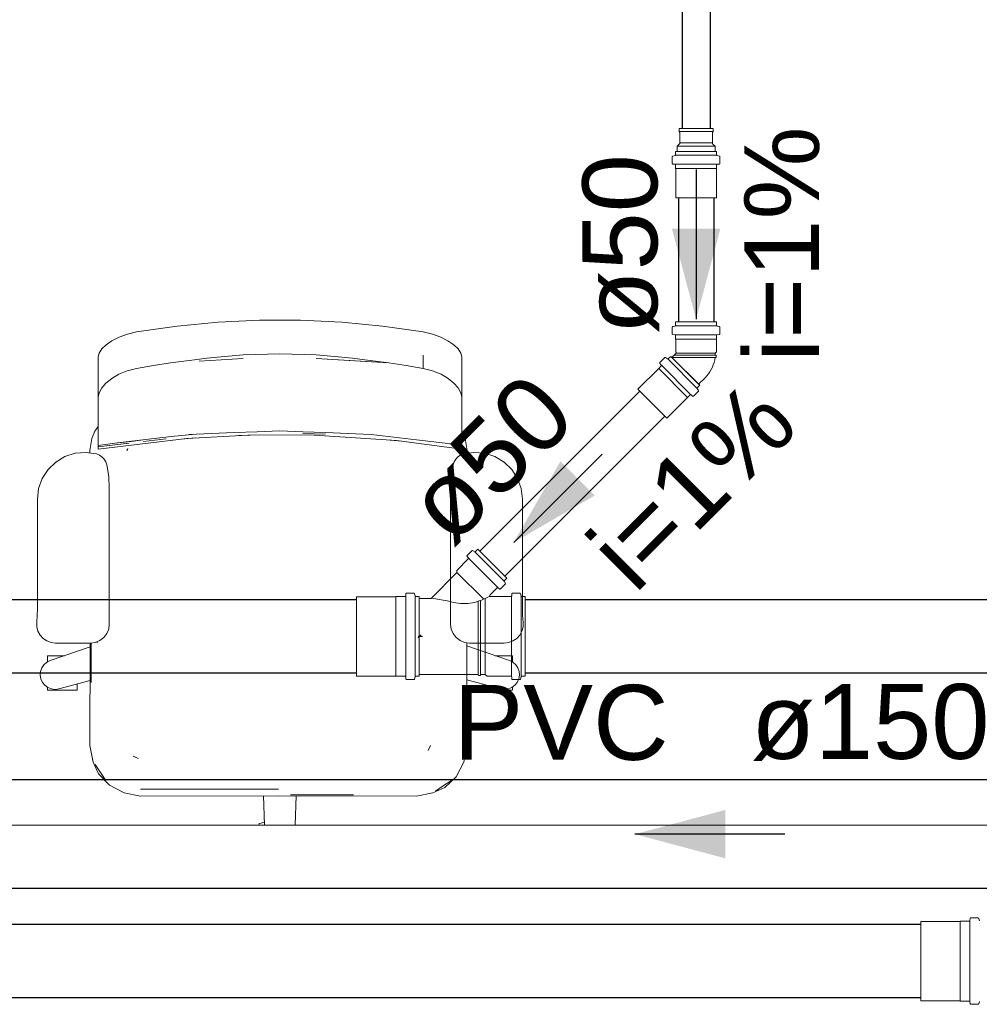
# Model space of a CAD drawing. Header units: millimetres. Extents: x -261 to 187, y -214 to 106.
# Tile 503 of 656: x -217.83 to -216.55, y 4.37 to 5.69. Entities that reach past the tile are written whole.
import ezdxf

# ---------------------------------------------------------------- set-up
doc = ezdxf.new("R2010")
doc.units = ezdxf.units.MM
doc.header["$LTSCALE"] = 0.005
doc.header["$MEASUREMENT"] = 0
doc.linetypes.add('NULL', pattern=[0])
doc.layers.get('0').update_dxf_attribs({"lineweight": 18})
for name, color, linetype, lineweight in [('AP-Condutos', 4, 'Continuous', 25), ('AP-Condutos Ar condicionado', 4, 'Continuous', 25), ('AP-Sentido conduto', 9, 'Continuous', 30), ('AP-Sentido conduto Ar condicionado', 9, 'Continuous', 30), ('AP-Textos conduto', 7, 'Continuous', 9), ('AP-Textos conduto Ar condicionado', 7, 'Continuous', 9), ('IFC-Elemento de mobília-Contorno', 9, 'Continuous', 5), ('IFC-Laje-Contorno', 9, 'Continuous', 5), ('Simbolos', 5, 'Continuous', 20), ('Simbolos_int', 174, 'Continuous', 5)]:
    doc.layers.add(name, color=color, linetype=linetype, lineweight=lineweight)
doc.styles.add('Arial', font='arial.ttf')

msp = doc.modelspace()

# ---------------------------------------------------------------- hatches: boundary and pattern name
at = {"layer": 'AP-Sentido conduto', "linetype": 'Continuous'}
msp.add_hatch(color=7, dxfattribs=at).paths.add_polyline_path([(-217.0111, 4.5957), (-216.8901, 4.5633), (-216.8901, 4.6281)])
at = {"layer": 'AP-Sentido conduto Ar condicionado', "linetype": 'Continuous'}
for points in [[(-216.9292, 5.2846), (-216.8968, 5.4056), (-216.9616, 5.4056)], [(-217.1732, 4.986), (-217.0648, 5.0487), (-217.1106, 5.0945)]]:
    msp.add_hatch(color=7, dxfattribs=at).paths.add_polyline_path(points)

# ---------------------------------------------------------------- linework, layer by layer
for p, q in [((-216.9521, 5.5395), (-216.9064, 5.5395)), ((-216.9521, 5.5355), (-216.9521, 5.5395)), ((-216.9511, 5.5345), (-216.9521, 5.5355)), ((-216.9521, 5.5355), (-216.9064, 5.5355)), ((-216.9511, 5.5203), (-216.9511, 5.5345)), ((-216.9074, 5.5345), (-216.9064, 5.5355)), ((-216.9074, 5.5203), (-216.9074, 5.5345)), ((-216.9064, 5.5355), (-216.9064, 5.5395)), ((-216.9546, 5.5159), (-216.9517, 5.5189)), ((-216.9511, 5.5203), (-216.9074, 5.5203)), ((-216.9038, 5.5159), (-216.9068, 5.5189)), ((-216.9546, 5.5089), (-216.9546, 5.5159)), ((-216.9546, 5.5159), (-216.9038, 5.5159)), ((-216.9546, 5.5089), (-216.9038, 5.5089)), ((-216.9038, 5.5089), (-216.9038, 5.5159))]:
    msp.add_line(p, q)
for points in [[(-216.9516, 5.5189), (-216.9515, 5.519), (-216.9514, 5.5192), (-216.9513, 5.5193), (-216.9512, 5.5195), (-216.9512, 5.5196), (-216.9511, 5.5198), (-216.9511, 5.52), (-216.9511, 5.5202), (-216.9511, 5.5203)], [(-216.9074, 5.5203), (-216.9074, 5.5202), (-216.9073, 5.52), (-216.9073, 5.5198), (-216.9073, 5.5196), (-216.9072, 5.5195), (-216.9071, 5.5193), (-216.907, 5.5192), (-216.9069, 5.519), (-216.9068, 5.5189)]]:
    msp.add_lwpolyline(points)
at = {"layer": 'AP-Condutos'}
for p, q in [((-217.3834, 4.9093), (-221.8436, 4.9093)), ((-211.9683, 4.9093), (-217.158, 4.9093)), ((-217.3834, 4.8111), (-221.8436, 4.8111)), ((-211.9683, 4.8111), (-217.158, 4.8111)), ((-212.3299, 4.6683), (-221.949, 4.6683)), ((-212.3299, 4.5231), (-221.949, 4.5231)), ((-216.6287, 4.4749), (-221.8436, 4.4749)), ((-216.6287, 4.3768), (-221.8436, 4.3768))]:
    msp.add_line(p, q, dxfattribs=at)
at = {"layer": 'AP-Condutos Ar condicionado'}
for p, q in [((-216.9481, 6.1304), (-216.9481, 5.5395)), ((-216.9104, 6.1304), (-216.9104, 5.5395)), ((-216.953, 5.4468), (-216.953, 5.2808)), ((-216.9054, 5.4468), (-216.9054, 5.2808)), ((-217.0046, 5.1884), (-217.2187, 4.9742)), ((-216.9709, 5.1547), (-217.185, 4.9406))]:
    msp.add_line(p, q, dxfattribs=at)
at = {"layer": 'AP-Sentido conduto'}
msp.add_lwpolyline([(-216.8107, 4.5957), (-217.0111, 4.5957)], dxfattribs=at)
at = {"layer": 'AP-Sentido conduto Ar condicionado'}
for points in [[(-216.9292, 5.485), (-216.9292, 5.2846)], [(-217.055, 5.1042), (-217.1732, 4.986)]]:
    msp.add_lwpolyline(points, dxfattribs=at)
at = {"layer": 'IFC-Elemento de mobília-Contorno', "lineweight": 5}
for p, q in [((-217.5685, 5.2807), (-217.5134, 5.2834)), ((-217.5134, 5.2834), (-217.4583, 5.2833)), ((-217.4583, 5.2833), (-217.4033, 5.2807)), ((-217.6776, 5.2675), (-217.6232, 5.2754)), ((-217.6232, 5.2754), (-217.5685, 5.2807)), ((-217.4033, 5.2807), (-217.3485, 5.2754)), ((-217.3485, 5.2754), (-217.2942, 5.2675)), ((-217.7184, 5.2504), (-217.7107, 5.2557)), ((-217.7107, 5.2557), (-217.7011, 5.2606)), ((-217.7011, 5.2606), (-217.6899, 5.2646)), ((-217.6899, 5.2646), (-217.6776, 5.2675)), ((-217.2942, 5.2675), (-217.2819, 5.2646)), ((-217.2819, 5.2646), (-217.2707, 5.2606)), ((-217.2707, 5.2606), (-217.2611, 5.2557)), ((-217.2611, 5.2557), (-217.2534, 5.2504)), ((-217.7277, 5.2393), (-217.7242, 5.2448)), ((-217.7242, 5.2448), (-217.7184, 5.2504)), ((-217.2534, 5.2504), (-217.2476, 5.2448)), ((-217.2476, 5.2448), (-217.2441, 5.2393)), ((-217.729, 5.2342), (-217.7277, 5.2393)), ((-217.729, 5.1801), (-217.729, 5.2342)), ((-217.6321, 5.2262), (-217.6, 5.2302)), ((-217.6, 5.2302), (-217.5837, 5.2323)), ((-217.594, 5.2285), (-217.5349, 5.232)), ((-217.594, 5.2285), (-217.5644, 5.2302)), ((-217.5837, 5.2323), (-217.5594, 5.2345)), ((-217.5644, 5.2302), (-217.5349, 5.232)), ((-217.5594, 5.2345), (-217.5351, 5.2367)), ((-217.5351, 5.2367), (-217.4862, 5.2383)), ((-217.4862, 5.2383), (-217.4374, 5.2367)), ((-217.4375, 5.232), (-217.408, 5.2303)), ((-217.4375, 5.232), (-217.3403, 5.2262)), ((-217.4374, 5.2367), (-217.413, 5.2345)), ((-217.413, 5.2345), (-217.3887, 5.2324)), ((-217.408, 5.2303), (-217.3784, 5.2285)), ((-217.3887, 5.2324), (-217.3724, 5.2303)), ((-217.3724, 5.2303), (-217.3403, 5.2262)), ((-217.2942, 5.2188), (-217.2942, 5.2366)), ((-217.2441, 5.2393), (-217.2428, 5.2342)), ((-217.2428, 5.1801), (-217.2428, 5.2342)), ((-217.6901, 5.2156), (-217.6776, 5.2188)), ((-217.6776, 5.2188), (-217.6549, 5.2228)), ((-217.6549, 5.2228), (-217.6321, 5.2262)), ((-217.3784, 5.2285), (-217.3403, 5.2262)), ((-217.3403, 5.2262), (-217.3172, 5.2228)), ((-217.3172, 5.2228), (-217.2942, 5.2188)), ((-217.2942, 5.2188), (-217.2817, 5.2156)), ((-217.7186, 5.199), (-217.7109, 5.2053)), ((-217.7109, 5.2053), (-217.7014, 5.2109)), ((-217.7014, 5.2109), (-217.6901, 5.2156)), ((-217.2817, 5.2156), (-217.2704, 5.2109)), ((-217.2704, 5.2109), (-217.2609, 5.2053)), ((-217.2609, 5.2053), (-217.2532, 5.199)), ((-217.7278, 5.1862), (-217.7242, 5.1926)), ((-217.7242, 5.1926), (-217.7186, 5.199)), ((-217.2532, 5.199), (-217.2476, 5.1926)), ((-217.2476, 5.1926), (-217.244, 5.1862)), ((-217.729, 5.1801), (-217.7278, 5.1862)), ((-217.729, 5.1625), (-217.729, 5.1801)), ((-217.244, 5.1862), (-217.2428, 5.1801)), ((-217.2428, 5.1625), (-217.2428, 5.1801)), ((-217.729, 5.1476), (-217.729, 5.1625)), ((-217.2428, 5.1476), (-217.2428, 5.1625)), ((-217.7335, 5.1346), (-217.729, 5.141)), ((-217.729, 5.1355), (-217.729, 5.1476)), ((-217.2428, 5.1354), (-217.2428, 5.1476)), ((-217.74, 5.1087), (-217.7374, 5.125)), ((-217.7374, 5.125), (-217.7335, 5.1346)), ((-217.729, 5.1262), (-217.729, 5.1355)), ((-217.729, 5.1198), (-217.729, 5.1262)), ((-217.729, 5.1106), (-217.6106, 5.1251)), ((-217.6684, 5.1209), (-217.6381, 5.1245)), ((-217.6657, 5.1234), (-217.6464, 5.1257)), ((-217.6464, 5.1257), (-217.6271, 5.128)), ((-217.6271, 5.128), (-217.6034, 5.1305)), ((-217.618, 5.1242), (-217.5988, 5.1257)), ((-217.6106, 5.1251), (-217.5289, 5.1296)), ((-217.6078, 5.1303), (-217.5773, 5.1316)), ((-217.5773, 5.1316), (-217.5469, 5.1328)), ((-217.5469, 5.1328), (-217.5164, 5.134)), ((-217.5413, 5.1289), (-217.5259, 5.1296)), ((-217.5289, 5.1296), (-217.447, 5.1297)), ((-217.5164, 5.134), (-217.4859, 5.1352)), ((-217.4859, 5.1352), (-217.4554, 5.134)), ((-217.4554, 5.134), (-217.4249, 5.1328)), ((-217.4554, 5.1318), (-217.4249, 5.1306)), ((-217.447, 5.1297), (-217.3299, 5.1222)), ((-217.4249, 5.1328), (-217.3945, 5.1316)), ((-217.3945, 5.1316), (-217.364, 5.1303)), ((-217.364, 5.1303), (-217.3337, 5.1267)), ((-217.3337, 5.1267), (-217.3034, 5.1231)), ((-217.2428, 5.1262), (-217.2428, 5.1355)), ((-217.2428, 5.1354), (-217.238, 5.125)), ((-217.2428, 5.1198), (-217.2428, 5.1262)), ((-217.238, 5.125), (-217.2354, 5.1087)), ((-217.729, 5.1164), (-217.729, 5.1198)), ((-217.729, 5.1137), (-217.6877, 5.1186)), ((-217.729, 5.1156), (-217.7069, 5.1185)), ((-217.729, 5.1158), (-217.729, 5.1164)), ((-217.729, 5.1137), (-217.7069, 5.1163)), ((-217.729, 5.1156), (-217.729, 5.1158)), ((-217.729, 5.1154), (-217.729, 5.1156)), ((-217.729, 5.1137), (-217.729, 5.1154)), ((-217.729, 5.1113), (-217.729, 5.1137)), ((-217.729, 5.1106), (-217.729, 5.1113)), ((-217.7069, 5.1185), (-217.6657, 5.1234)), ((-217.7069, 5.1185), (-217.6849, 5.1211)), ((-217.7069, 5.1163), (-217.6877, 5.1186)), ((-217.6907, 5.1087), (-217.6895, 5.1116)), ((-217.6907, 5.1087), (-217.69, 5.1104)), ((-217.69, 5.1104), (-217.6895, 5.1116)), ((-217.6849, 5.1211), (-217.6657, 5.1234)), ((-217.3384, 5.1227), (-217.3228, 5.1212)), ((-217.3299, 5.1222), (-217.2428, 5.1106)), ((-217.3034, 5.1231), (-217.2841, 5.1208)), ((-217.2841, 5.1208), (-217.2649, 5.1185)), ((-217.2649, 5.1185), (-217.2428, 5.1156)), ((-217.2428, 5.1164), (-217.2428, 5.1198)), ((-217.2428, 5.1158), (-217.2428, 5.1164)), ((-217.2428, 5.1156), (-217.2428, 5.1158)), ((-217.2428, 5.1154), (-217.2428, 5.1156)), ((-217.2428, 5.1137), (-217.2428, 5.1154)), ((-217.2428, 5.1113), (-217.2428, 5.1137)), ((-217.2428, 5.1106), (-217.2428, 5.1113)), ((-217.7857, 5.0935), (-217.7734, 5.1009)), ((-217.7734, 5.1009), (-217.7597, 5.1053)), ((-217.7597, 5.1053), (-217.7454, 5.1064)), ((-217.7454, 5.1064), (-217.7312, 5.1043)), ((-217.74, 5.1087), (-217.74, 5.1056)), ((-217.7312, 5.1043), (-217.7273, 5.1028)), ((-217.7273, 5.1028), (-217.7239, 5.1005)), ((-217.7239, 5.1005), (-217.721, 5.0975)), ((-217.721, 5.0975), (-217.7188, 5.0939)), ((-217.253, 5.0939), (-217.2508, 5.0975)), ((-217.2508, 5.0975), (-217.248, 5.1005)), ((-217.248, 5.1005), (-217.2445, 5.1028)), ((-217.2445, 5.1028), (-217.2406, 5.1043)), ((-217.2406, 5.1043), (-217.2264, 5.1064)), ((-217.2354, 5.1051), (-217.2354, 5.1087)), ((-217.2264, 5.1064), (-217.2121, 5.1053)), ((-217.2121, 5.1053), (-217.1984, 5.1009)), ((-217.1984, 5.1009), (-217.1861, 5.0935)), ((-217.796, 5.0836), (-217.7857, 5.0935)), ((-217.7188, 5.0939), (-217.7175, 5.0899)), ((-217.7175, 5.0899), (-217.7149, 5.0741)), ((-217.2569, 5.0741), (-217.2543, 5.0899)), ((-217.2543, 5.0899), (-217.253, 5.0939)), ((-217.1861, 5.0935), (-217.1758, 5.0836)), ((-217.8087, 5.058), (-217.8038, 5.0715)), ((-217.8038, 5.0715), (-217.796, 5.0836)), ((-217.7149, 5.0741), (-217.7141, 5.0581)), ((-217.2577, 5.0581), (-217.2569, 5.0741)), ((-217.1758, 5.0836), (-217.168, 5.0715)), ((-217.168, 5.0715), (-217.1632, 5.058)), ((-217.8103, 5.0437), (-217.8087, 5.058)), ((-217.7141, 4.8767), (-217.7141, 5.0581)), ((-217.2577, 4.8767), (-217.2577, 5.0581)), ((-217.1632, 5.058), (-217.1615, 5.0437)), ((-217.8103, 4.8969), (-217.8103, 5.0437)), ((-217.1615, 4.8969), (-217.1615, 5.0437)), ((-217.8112, 4.8792), (-217.8105, 4.888)), ((-217.8105, 4.888), (-217.8103, 4.8969)), ((-217.1615, 4.8969), (-217.1613, 4.888)), ((-217.1613, 4.888), (-217.1606, 4.8792)), ((-217.8112, 4.8792), (-217.8111, 4.8732)), ((-217.7149, 4.8701), (-217.7141, 4.8767)), ((-217.2577, 4.8767), (-217.2569, 4.8701)), ((-217.1607, 4.8732), (-217.1606, 4.8792)), ((-217.8111, 4.8732), (-217.8095, 4.8673)), ((-217.8095, 4.8673), (-217.8066, 4.862)), ((-217.8066, 4.862), (-217.8026, 4.8575)), ((-217.7215, 4.8587), (-217.7175, 4.8639)), ((-217.7175, 4.8639), (-217.7149, 4.8701)), ((-217.2569, 4.8701), (-217.2543, 4.8639)), ((-217.2543, 4.8639), (-217.2503, 4.8587)), ((-217.1692, 4.8575), (-217.1652, 4.862)), ((-217.1652, 4.862), (-217.1623, 4.8673)), ((-217.1623, 4.8673), (-217.1607, 4.8732)), ((-217.8026, 4.8575), (-217.7976, 4.8541)), ((-217.7976, 4.8541), (-217.7919, 4.8519)), ((-217.7919, 4.8519), (-217.7859, 4.8512)), ((-217.7859, 4.8512), (-217.7395, 4.8512)), ((-217.74, 4.7142), (-217.7395, 4.8512)), ((-217.7395, 4.8512), (-217.7329, 4.8521)), ((-217.7382, 4.7984), (-217.7382, 4.8514)), ((-217.7329, 4.8521), (-217.7268, 4.8546)), ((-217.7304, 4.8515), (-217.7304, 4.8531)), ((-217.7268, 4.8546), (-217.7215, 4.8587)), ((-217.2503, 4.8587), (-217.245, 4.8546)), ((-217.245, 4.8546), (-217.2389, 4.8521)), ((-217.2389, 4.8521), (-217.2323, 4.8512)), ((-217.2359, 4.8517), (-217.2354, 4.7142)), ((-217.2358, 4.8477), (-217.1787, 4.8278)), ((-217.2323, 4.8512), (-217.1859, 4.8512)), ((-217.1859, 4.8512), (-217.1799, 4.8519)), ((-217.1799, 4.8519), (-217.1742, 4.8541)), ((-217.1742, 4.8541), (-217.1692, 4.8575)), ((-217.797, 4.8337), (-217.797, 4.8344)), ((-217.797, 4.8344), (-217.774, 4.8344)), ((-217.7931, 4.8278), (-217.7396, 4.8464)), ((-217.1978, 4.8344), (-217.1748, 4.8344)), ((-217.1748, 4.8337), (-217.1748, 4.8344)), ((-217.8043, 4.8181), (-217.8015, 4.8223)), ((-217.8015, 4.8223), (-217.7976, 4.8256)), ((-217.7976, 4.8256), (-217.7931, 4.8278)), ((-217.797, 4.8314), (-217.797, 4.8337)), ((-217.797, 4.8277), (-217.797, 4.8314)), ((-217.797, 4.8259), (-217.797, 4.8277)), ((-217.1787, 4.8278), (-217.1742, 4.8256)), ((-217.1748, 4.8314), (-217.1748, 4.8337)), ((-217.1748, 4.8277), (-217.1748, 4.8314)), ((-217.1748, 4.8259), (-217.1748, 4.8277)), ((-217.1742, 4.8256), (-217.1704, 4.8223)), ((-217.1704, 4.8223), (-217.1675, 4.8181)), ((-217.8064, 4.8083), (-217.806, 4.8133)), ((-217.8064, 4.8083), (-217.8055, 4.8033)), ((-217.806, 4.8133), (-217.8043, 4.8181)), ((-217.1675, 4.8181), (-217.1658, 4.8133)), ((-217.1663, 4.8033), (-217.1654, 4.8083)), ((-217.1658, 4.8133), (-217.1654, 4.8083)), ((-217.8055, 4.8033), (-217.8035, 4.7987)), ((-217.8035, 4.7987), (-217.8003, 4.7948)), ((-217.8003, 4.7948), (-217.7962, 4.7918)), ((-217.7815, 4.79), (-217.7397, 4.8013)), ((-217.7573, 4.7952), (-217.7573, 4.7966)), ((-217.7573, 4.7916), (-217.7573, 4.7952)), ((-217.2357, 4.8023), (-217.1903, 4.79)), ((-217.2145, 4.7952), (-217.2145, 4.7966)), ((-217.2145, 4.7916), (-217.2145, 4.7952)), ((-217.1756, 4.7918), (-217.1715, 4.7948)), ((-217.1715, 4.7948), (-217.1684, 4.7987)), ((-217.1684, 4.7987), (-217.1663, 4.8033)), ((-217.797, 4.7916), (-217.797, 4.7924)), ((-217.797, 4.7893), (-217.797, 4.7916)), ((-217.797, 4.7885), (-217.797, 4.7893)), ((-217.797, 4.7885), (-217.7573, 4.7885)), ((-217.7962, 4.7918), (-217.7915, 4.7899)), ((-217.7915, 4.7899), (-217.7865, 4.7893)), ((-217.7865, 4.7893), (-217.7815, 4.79)), ((-217.7573, 4.7893), (-217.7573, 4.7916)), ((-217.7573, 4.7885), (-217.7573, 4.7893)), ((-217.2145, 4.7893), (-217.2145, 4.7916)), ((-217.2145, 4.7885), (-217.2145, 4.7893)), ((-217.2145, 4.7885), (-217.1748, 4.7885)), ((-217.1903, 4.79), (-217.1853, 4.7893)), ((-217.1853, 4.7893), (-217.1803, 4.7899)), ((-217.1803, 4.7899), (-217.1756, 4.7918)), ((-217.1748, 4.7916), (-217.1748, 4.7924)), ((-217.1748, 4.7893), (-217.1748, 4.7916)), ((-217.1748, 4.7885), (-217.1748, 4.7893)), ((-217.74, 4.7142), (-217.7356, 4.6922)), ((-217.2875, 4.7076), (-217.2847, 4.7142)), ((-217.2398, 4.6922), (-217.2354, 4.7142)), ((-217.7356, 4.6922), (-217.7286, 4.6766)), ((-217.7332, 4.689), (-217.727, 4.6797)), ((-217.6821, 4.6998), (-217.6755, 4.6971)), ((-217.6821, 4.6998), (-217.6789, 4.6985)), ((-217.6789, 4.6985), (-217.6755, 4.6971)), ((-217.2501, 4.6726), (-217.2398, 4.6922)), ((-217.7286, 4.6766), (-217.7138, 4.6611)), ((-217.727, 4.6797), (-217.7188, 4.6676)), ((-217.2687, 4.6594), (-217.2565, 4.6676)), ((-217.2655, 4.6579), (-217.2501, 4.6726)), ((-217.7138, 4.6611), (-217.6942, 4.6508)), ((-217.6942, 4.6508), (-217.6722, 4.6464)), ((-217.6722, 4.656), (-217.5378, 4.656)), ((-217.588, 4.656), (-217.4877, 4.656)), ((-217.3032, 4.6464), (-217.2812, 4.6508)), ((-217.2812, 4.6508), (-217.2655, 4.6579)), ((-217.2779, 4.6533), (-217.2687, 4.6594)), ((-217.6722, 4.6464), (-217.4877, 4.6471)), ((-217.5078, 4.647), (-217.5064, 4.6076)), ((-217.4877, 4.6471), (-217.3032, 4.6464)), ((-217.4716, 4.6483), (-217.3874, 4.6483)), ((-217.4654, 4.6076), (-217.464, 4.647)), ((-217.5139, 4.6097), (-217.511, 4.6106)), ((-217.5139, 4.6097), (-217.5132, 4.6099)), ((-217.5132, 4.6099), (-217.511, 4.6106)), ((-217.511, 4.6106), (-217.5075, 4.6117)), ((-217.5075, 4.6117), (-217.5066, 4.612)), ((-217.5139, 4.6097), (-217.5133, 4.6076)), ((-217.4654, 4.608), (-217.4652, 4.6076))]:
    msp.add_line(p, q, dxfattribs=at)
at = {"layer": 'IFC-Laje-Contorno', "lineweight": 5}
msp.add_line((-218.2834, 4.6076), (-214.7046, 4.6076), dxfattribs=at)
at = {"layer": 'Simbolos'}
for p, q in [((-216.9566, 5.5089), (-216.9018, 5.5089)), ((-216.9566, 5.5089), (-216.9566, 5.5046)), ((-216.9018, 5.5089), (-216.9018, 5.5046)), ((-216.9611, 5.5018), (-216.9611, 5.4931)), ((-216.9603, 5.5028), (-216.9574, 5.5036)), ((-216.8981, 5.5028), (-216.9011, 5.5036)), ((-216.8974, 5.5018), (-216.8974, 5.4931)), ((-216.9602, 5.4921), (-216.9575, 5.4918)), ((-216.9566, 5.4908), (-216.9566, 5.4861)), ((-216.9566, 5.4861), (-216.9564, 5.4859)), ((-216.9564, 5.4859), (-216.9564, 5.4468)), ((-216.9018, 5.4861), (-216.902, 5.4859)), ((-216.902, 5.4859), (-216.902, 5.4468)), ((-216.9018, 5.4908), (-216.9018, 5.4861)), ((-216.8983, 5.4921), (-216.9009, 5.4918)), ((-216.9611, 5.2737), (-216.9611, 5.2649)), ((-216.9603, 5.2746), (-216.9574, 5.2754)), ((-216.9018, 5.2808), (-216.9566, 5.2808)), ((-216.9566, 5.2808), (-216.9566, 5.2764)), ((-216.9018, 5.2808), (-216.9018, 5.2764)), ((-216.8981, 5.2746), (-216.9011, 5.2754)), ((-216.8974, 5.2737), (-216.8974, 5.2649)), ((-216.9602, 5.2639), (-216.9575, 5.2636)), ((-216.9566, 5.2626), (-216.9566, 5.258)), ((-216.9566, 5.258), (-216.9564, 5.2578)), ((-216.9564, 5.2578), (-216.9564, 5.2409)), ((-216.9018, 5.258), (-216.902, 5.2578)), ((-216.902, 5.2578), (-216.902, 5.2409)), ((-216.9018, 5.2626), (-216.9018, 5.258)), ((-216.8983, 5.2639), (-216.9009, 5.2636)), ((-216.9714, 5.233), (-216.9776, 5.2268)), ((-216.9701, 5.2331), (-216.9675, 5.2316)), ((-216.9632, 5.2348), (-216.9663, 5.2318)), ((-216.9632, 5.2348), (-216.9244, 5.1961)), ((-216.956, 5.2391), (-216.9618, 5.2334)), ((-216.9564, 5.2409), (-216.956, 5.2406)), ((-216.902, 5.2409), (-216.9038, 5.2391)), ((-216.9038, 5.2391), (-216.9038, 5.2365)), ((-216.9038, 5.2365), (-216.9023, 5.2364)), ((-216.9038, 5.2333), (-216.9023, 5.2335)), ((-216.9023, 5.2364), (-216.9023, 5.2335)), ((-216.9793, 5.2184), (-217.007, 5.1908)), ((-216.976, 5.222), (-216.9793, 5.2187)), ((-216.9793, 5.2187), (-216.9793, 5.2184)), ((-216.9776, 5.2254), (-216.9759, 5.2234)), ((-216.917, 5.2063), (-216.9259, 5.1975)), ((-216.9261, 5.1891), (-216.9277, 5.1918)), ((-216.9244, 5.1961), (-216.9275, 5.193)), ((-216.9408, 5.18), (-216.9685, 5.1523)), ((-216.9406, 5.18), (-216.9408, 5.18)), ((-216.9372, 5.1833), (-216.9406, 5.18)), ((-216.9339, 5.1816), (-216.9359, 5.1833)), ((-216.9263, 5.1879), (-216.9325, 5.1817)), ((-217.2356, 4.9672), (-217.2338, 4.9652)), ((-217.2293, 4.9748), (-217.2355, 4.9686)), ((-217.2281, 4.975), (-217.2254, 4.9734)), ((-217.2211, 4.9767), (-217.2242, 4.9736)), ((-217.1826, 4.9382), (-217.2211, 4.9767)), ((-217.2339, 4.9639), (-217.2491, 4.9486)), ((-217.2491, 4.9458), (-217.2838, 4.9111)), ((-217.2491, 4.9486), (-217.2491, 4.9458)), ((-217.1845, 4.93), (-217.1907, 4.9238)), ((-217.1843, 4.9312), (-217.1858, 4.9339)), ((-217.1826, 4.9382), (-217.1857, 4.9351)), ((-217.331, 4.9133), (-217.3834, 4.9133)), ((-217.3307, 4.9136), (-217.331, 4.9133)), ((-217.3186, 4.9136), (-217.3307, 4.9136)), ((-217.3174, 4.9171), (-217.3176, 4.9145)), ((-217.3069, 4.918), (-217.3164, 4.918)), ((-217.3059, 4.9172), (-217.3052, 4.9143)), ((-217.2997, 4.9136), (-217.3042, 4.9136)), ((-217.2997, 4.9136), (-217.2997, 4.8069)), ((-217.1952, 4.9251), (-217.205, 4.9153)), ((-217.1769, 4.9136), (-217.2043, 4.9136)), ((-217.1918, 4.9235), (-217.1938, 4.9252)), ((-217.1757, 4.9171), (-217.1759, 4.9145)), ((-217.1652, 4.918), (-217.1747, 4.918)), ((-217.1642, 4.9172), (-217.1634, 4.9143)), ((-217.158, 4.9136), (-217.1625, 4.9136)), ((-217.158, 4.8069), (-217.158, 4.9136)), ((-217.2838, 4.9111), (-217.2997, 4.9111)), ((-217.2997, 4.8093), (-217.2997, 4.9111)), ((-217.2953, 4.8602), (-217.3009, 4.8602)), ((-217.2969, 4.8624), (-217.3008, 4.8584)), ((-217.2207, 4.8093), (-217.2997, 4.8093)), ((-217.2207, 4.8093), (-217.2205, 4.8078)), ((-217.2176, 4.8078), (-217.2205, 4.8078)), ((-217.2174, 4.8093), (-217.2176, 4.8078)), ((-217.2112, 4.8093), (-217.2174, 4.8093)), ((-217.2088, 4.8069), (-217.2112, 4.8093)), ((-217.331, 4.8071), (-217.3834, 4.8071)), ((-217.3307, 4.8069), (-217.331, 4.8071)), ((-217.3186, 4.8069), (-217.3307, 4.8069)), ((-217.3174, 4.8034), (-217.3176, 4.806)), ((-217.3069, 4.8025), (-217.3164, 4.8025)), ((-217.3059, 4.8032), (-217.3052, 4.8061)), ((-217.2997, 4.8069), (-217.3042, 4.8069)), ((-217.1769, 4.8069), (-217.2088, 4.8069)), ((-217.1757, 4.8034), (-217.1759, 4.806)), ((-217.1652, 4.8025), (-217.1747, 4.8025)), ((-217.1642, 4.8032), (-217.1634, 4.8061)), ((-217.158, 4.8069), (-217.1625, 4.8069)), ((-216.5762, 4.479), (-216.6287, 4.479)), ((-216.576, 4.4792), (-216.5762, 4.479)), ((-216.5639, 4.4792), (-216.576, 4.4792)), ((-216.5627, 4.4827), (-216.5629, 4.4801)), ((-216.5522, 4.4836), (-216.5617, 4.4836)), ((-216.5512, 4.4829), (-216.5504, 4.4799)), ((-216.5762, 4.3727), (-216.6287, 4.3727)), ((-216.576, 4.3725), (-216.5762, 4.3727)), ((-216.5639, 4.3725), (-216.576, 4.3725)), ((-216.5627, 4.369), (-216.5629, 4.3716)), ((-216.5522, 4.3681), (-216.5617, 4.3681)), ((-216.5512, 4.3688), (-216.5504, 4.3718))]:
    msp.add_line(p, q, dxfattribs=at)
for points in [[(-216.9603, 5.5028), (-216.9605, 5.5028), (-216.9606, 5.5027), (-216.9607, 5.5026), (-216.9608, 5.5025), (-216.9609, 5.5024), (-216.961, 5.5023), (-216.961, 5.5021), (-216.9611, 5.502), (-216.9611, 5.5018)], [(-216.9611, 5.4931), (-216.9611, 5.4929), (-216.961, 5.4927), (-216.961, 5.4926), (-216.9609, 5.4924), (-216.9608, 5.4923), (-216.9606, 5.4922), (-216.9605, 5.4921), (-216.9603, 5.4921), (-216.9602, 5.4921)], [(-216.9574, 5.5036), (-216.9572, 5.5037), (-216.9571, 5.5037), (-216.957, 5.5038), (-216.9569, 5.5039), (-216.9568, 5.504), (-216.9567, 5.5042), (-216.9567, 5.5043), (-216.9566, 5.5044), (-216.9566, 5.5046)], [(-216.9018, 5.5046), (-216.9018, 5.5044), (-216.9018, 5.5043), (-216.9017, 5.5042), (-216.9017, 5.504), (-216.9016, 5.5039), (-216.9015, 5.5038), (-216.9013, 5.5037), (-216.9012, 5.5037), (-216.9011, 5.5036)], [(-216.8983, 5.4921), (-216.8981, 5.4921), (-216.898, 5.4921), (-216.8978, 5.4922), (-216.8977, 5.4923), (-216.8976, 5.4924), (-216.8975, 5.4926), (-216.8974, 5.4927), (-216.8974, 5.4929), (-216.8974, 5.4931)], [(-216.8974, 5.5018), (-216.8974, 5.502), (-216.8974, 5.5021), (-216.8975, 5.5023), (-216.8975, 5.5024), (-216.8976, 5.5025), (-216.8977, 5.5026), (-216.8978, 5.5027), (-216.898, 5.5028), (-216.8981, 5.5028)], [(-216.9566, 5.4908), (-216.9566, 5.491), (-216.9567, 5.4912), (-216.9567, 5.4913), (-216.9568, 5.4914), (-216.9569, 5.4916), (-216.9571, 5.4917), (-216.9572, 5.4917), (-216.9574, 5.4918), (-216.9575, 5.4918)], [(-216.9009, 5.4918), (-216.9011, 5.4918), (-216.9012, 5.4917), (-216.9014, 5.4917), (-216.9015, 5.4916), (-216.9016, 5.4914), (-216.9017, 5.4913), (-216.9018, 5.4912), (-216.9018, 5.491), (-216.9018, 5.4908)], [(-216.9603, 5.2746), (-216.9605, 5.2746), (-216.9606, 5.2745), (-216.9607, 5.2744), (-216.9608, 5.2743), (-216.9609, 5.2742), (-216.961, 5.2741), (-216.961, 5.2739), (-216.9611, 5.2738), (-216.9611, 5.2737)], [(-216.9574, 5.2754), (-216.9572, 5.2755), (-216.9571, 5.2755), (-216.957, 5.2756), (-216.9569, 5.2757), (-216.9568, 5.2758), (-216.9567, 5.276), (-216.9567, 5.2761), (-216.9566, 5.2762), (-216.9566, 5.2764)], [(-216.9018, 5.2764), (-216.9018, 5.2762), (-216.9018, 5.2761), (-216.9017, 5.276), (-216.9017, 5.2758), (-216.9016, 5.2757), (-216.9015, 5.2756), (-216.9013, 5.2755), (-216.9012, 5.2755), (-216.9011, 5.2754)], [(-216.8974, 5.2737), (-216.8974, 5.2738), (-216.8974, 5.2739), (-216.8975, 5.2741), (-216.8975, 5.2742), (-216.8976, 5.2743), (-216.8977, 5.2744), (-216.8978, 5.2745), (-216.898, 5.2746), (-216.8981, 5.2746)], [(-216.9611, 5.2649), (-216.9611, 5.2647), (-216.961, 5.2646), (-216.961, 5.2644), (-216.9609, 5.2643), (-216.9608, 5.2641), (-216.9606, 5.264), (-216.9605, 5.264), (-216.9603, 5.2639), (-216.9602, 5.2639)], [(-216.9566, 5.2626), (-216.9566, 5.2628), (-216.9567, 5.263), (-216.9567, 5.2631), (-216.9568, 5.2633), (-216.9569, 5.2634), (-216.9571, 5.2635), (-216.9572, 5.2636), (-216.9574, 5.2636), (-216.9575, 5.2636)], [(-216.9009, 5.2636), (-216.9011, 5.2636), (-216.9012, 5.2636), (-216.9014, 5.2635), (-216.9015, 5.2634), (-216.9016, 5.2633), (-216.9017, 5.2631), (-216.9018, 5.263), (-216.9018, 5.2628), (-216.9018, 5.2626)], [(-216.8983, 5.2639), (-216.8981, 5.2639), (-216.898, 5.264), (-216.8978, 5.264), (-216.8977, 5.2641), (-216.8976, 5.2643), (-216.8975, 5.2644), (-216.8974, 5.2646), (-216.8974, 5.2647), (-216.8974, 5.2649)], [(-216.9701, 5.2331), (-216.9703, 5.2332), (-216.9704, 5.2332), (-216.9706, 5.2333), (-216.9707, 5.2333), (-216.9709, 5.2332), (-216.971, 5.2332), (-216.9711, 5.2331), (-216.9712, 5.2331), (-216.9714, 5.233)], [(-216.9675, 5.2316), (-216.9673, 5.2315), (-216.9672, 5.2315), (-216.9671, 5.2315), (-216.9669, 5.2315), (-216.9668, 5.2315), (-216.9666, 5.2315), (-216.9665, 5.2316), (-216.9664, 5.2317), (-216.9663, 5.2318)], [(-216.9561, 5.2391), (-216.9559, 5.2393), (-216.9559, 5.2394), (-216.9558, 5.2396), (-216.9558, 5.2398), (-216.9558, 5.2399), (-216.9558, 5.2401), (-216.9559, 5.2403), (-216.9559, 5.2404), (-216.9561, 5.2406)], [(-216.917, 5.2063), (-216.9147, 5.2088), (-216.9126, 5.2115), (-216.9107, 5.2143), (-216.909, 5.2172), (-216.9075, 5.2203), (-216.9062, 5.2234), (-216.9052, 5.2267), (-216.9044, 5.23), (-216.9038, 5.2333)], [(-216.9776, 5.2268), (-216.9777, 5.2266), (-216.9778, 5.2265), (-216.9778, 5.2263), (-216.9778, 5.2262), (-216.9779, 5.226), (-216.9778, 5.2259), (-216.9778, 5.2257), (-216.9777, 5.2256), (-216.9776, 5.2254)], [(-216.976, 5.222), (-216.9759, 5.2222), (-216.9758, 5.2223), (-216.9757, 5.2225), (-216.9757, 5.2226), (-216.9757, 5.2228), (-216.9757, 5.2229), (-216.9758, 5.2231), (-216.9758, 5.2233), (-216.9759, 5.2234)], [(-216.9275, 5.193), (-216.9276, 5.1929), (-216.9277, 5.1928), (-216.9277, 5.1926), (-216.9278, 5.1925), (-216.9278, 5.1924), (-216.9278, 5.1922), (-216.9278, 5.1921), (-216.9277, 5.1919), (-216.9277, 5.1918)], [(-216.9359, 5.1833), (-216.936, 5.1834), (-216.9362, 5.1835), (-216.9363, 5.1836), (-216.9365, 5.1836), (-216.9367, 5.1836), (-216.9368, 5.1835), (-216.937, 5.1835), (-216.9371, 5.1834), (-216.9372, 5.1833)], [(-216.9339, 5.1817), (-216.9337, 5.1816), (-216.9336, 5.1815), (-216.9334, 5.1814), (-216.9333, 5.1814), (-216.9331, 5.1814), (-216.9329, 5.1815), (-216.9328, 5.1815), (-216.9326, 5.1816), (-216.9325, 5.1817)], [(-216.9263, 5.1879), (-216.9262, 5.188), (-216.9261, 5.1881), (-216.9261, 5.1883), (-216.926, 5.1884), (-216.926, 5.1886), (-216.926, 5.1887), (-216.926, 5.1889), (-216.9261, 5.189), (-216.9261, 5.1891)], [(-217.2355, 4.9686), (-217.2356, 4.9685), (-217.2357, 4.9683), (-217.2357, 4.9682), (-217.2358, 4.968), (-217.2358, 4.9678), (-217.2358, 4.9677), (-217.2357, 4.9675), (-217.2356, 4.9674), (-217.2355, 4.9672)], [(-217.2281, 4.975), (-217.2282, 4.975), (-217.2283, 4.9751), (-217.2285, 4.9751), (-217.2286, 4.9751), (-217.2288, 4.9751), (-217.2289, 4.975), (-217.229, 4.975), (-217.2292, 4.9749), (-217.2293, 4.9748)], [(-217.2254, 4.9734), (-217.2253, 4.9734), (-217.2251, 4.9733), (-217.225, 4.9733), (-217.2248, 4.9733), (-217.2247, 4.9733), (-217.2246, 4.9733), (-217.2244, 4.9734), (-217.2243, 4.9735), (-217.2242, 4.9736)], [(-217.2339, 4.9639), (-217.2338, 4.964), (-217.2337, 4.9641), (-217.2337, 4.9643), (-217.2336, 4.9645), (-217.2336, 4.9646), (-217.2336, 4.9648), (-217.2337, 4.9649), (-217.2338, 4.9651), (-217.2339, 4.9652)], [(-217.1857, 4.9351), (-217.1858, 4.935), (-217.1859, 4.9348), (-217.1859, 4.9347), (-217.186, 4.9346), (-217.186, 4.9344), (-217.186, 4.9343), (-217.186, 4.9341), (-217.1859, 4.934), (-217.1859, 4.9339)], [(-217.1845, 4.93), (-217.1844, 4.9301), (-217.1843, 4.9302), (-217.1842, 4.9304), (-217.1842, 4.9305), (-217.1842, 4.9306), (-217.1842, 4.9308), (-217.1842, 4.9309), (-217.1842, 4.9311), (-217.1843, 4.9312)], [(-217.3186, 4.9136), (-217.3184, 4.9136), (-217.3183, 4.9136), (-217.3181, 4.9137), (-217.318, 4.9138), (-217.3179, 4.9139), (-217.3178, 4.914), (-217.3177, 4.9142), (-217.3176, 4.9143), (-217.3176, 4.9145)], [(-217.3164, 4.918), (-217.3165, 4.918), (-217.3167, 4.9179), (-217.3169, 4.9179), (-217.317, 4.9178), (-217.3171, 4.9177), (-217.3172, 4.9175), (-217.3173, 4.9174), (-217.3173, 4.9172), (-217.3174, 4.9171)], [(-217.3059, 4.9172), (-217.306, 4.9174), (-217.3061, 4.9175), (-217.3061, 4.9176), (-217.3062, 4.9177), (-217.3064, 4.9178), (-217.3065, 4.9179), (-217.3066, 4.9179), (-217.3068, 4.918), (-217.3069, 4.918)], [(-217.3051, 4.9143), (-217.3051, 4.9142), (-217.305, 4.9141), (-217.3049, 4.9139), (-217.3048, 4.9138), (-217.3047, 4.9137), (-217.3046, 4.9137), (-217.3045, 4.9136), (-217.3043, 4.9136), (-217.3042, 4.9136)], [(-217.2315, 4.9046), (-217.2284, 4.9051), (-217.2254, 4.9058), (-217.2223, 4.9067), (-217.2194, 4.9076), (-217.2164, 4.9087), (-217.2135, 4.9099), (-217.2107, 4.9112), (-217.2079, 4.9126), (-217.2052, 4.9141)], [(-217.205, 4.9153), (-217.2051, 4.9152), (-217.2051, 4.9151), (-217.2052, 4.915), (-217.2052, 4.9148), (-217.2053, 4.9147), (-217.2053, 4.9146), (-217.2053, 4.9145), (-217.2052, 4.9143), (-217.2052, 4.9142), (-217.2051, 4.9141), (-217.2051, 4.914), (-217.205, 4.9139), (-217.2049, 4.9138), (-217.2048, 4.9137), (-217.2047, 4.9137), (-217.2045, 4.9136), (-217.2044, 4.9136), (-217.2043, 4.9136)], [(-217.1938, 4.9252), (-217.1939, 4.9253), (-217.1941, 4.9253), (-217.1943, 4.9254), (-217.1944, 4.9254), (-217.1946, 4.9254), (-217.1947, 4.9254), (-217.1949, 4.9253), (-217.195, 4.9252), (-217.1952, 4.9251)], [(-217.192, 4.9237), (-217.1919, 4.9236), (-217.1917, 4.9236), (-217.1916, 4.9235), (-217.1914, 4.9235), (-217.1913, 4.9235), (-217.1911, 4.9235), (-217.1909, 4.9236), (-217.1908, 4.9237), (-217.1907, 4.9238)], [(-217.1769, 4.9136), (-217.1767, 4.9136), (-217.1766, 4.9136), (-217.1764, 4.9137), (-217.1763, 4.9138), (-217.1762, 4.9139), (-217.1761, 4.914), (-217.176, 4.9142), (-217.1759, 4.9143), (-217.1759, 4.9145)], [(-217.1747, 4.918), (-217.1748, 4.918), (-217.175, 4.9179), (-217.1752, 4.9179), (-217.1753, 4.9178), (-217.1754, 4.9177), (-217.1755, 4.9175), (-217.1756, 4.9174), (-217.1756, 4.9172), (-217.1757, 4.9171)], [(-217.1642, 4.9172), (-217.1643, 4.9174), (-217.1643, 4.9175), (-217.1644, 4.9176), (-217.1645, 4.9177), (-217.1646, 4.9178), (-217.1648, 4.9179), (-217.1649, 4.9179), (-217.1651, 4.918), (-217.1652, 4.918)], [(-217.1635, 4.9143), (-217.1634, 4.9142), (-217.1633, 4.9141), (-217.1633, 4.9139), (-217.1631, 4.9138), (-217.163, 4.9137), (-217.1629, 4.9137), (-217.1628, 4.9136), (-217.1626, 4.9136), (-217.1625, 4.9136)], [(-217.2838, 4.9111), (-217.2837, 4.9111), (-217.2836, 4.9111), (-217.2835, 4.9112), (-217.2834, 4.9112), (-217.2833, 4.9113), (-217.2832, 4.9113), (-217.2831, 4.9114), (-217.2831, 4.9115), (-217.283, 4.9116)], [(-217.283, 4.9116), (-217.2804, 4.911), (-217.2778, 4.9105), (-217.2753, 4.91), (-217.2727, 4.9096), (-217.2701, 4.9091), (-217.2675, 4.9086), (-217.265, 4.9082), (-217.2624, 4.9078), (-217.2598, 4.9074)], [(-217.2598, 4.9074), (-217.2567, 4.9065), (-217.2536, 4.9057), (-217.2505, 4.9051), (-217.2474, 4.9046), (-217.2442, 4.9043), (-217.241, 4.9042), (-217.2378, 4.9041), (-217.2346, 4.9043), (-217.2315, 4.9046)], [(-217.3176, 4.806), (-217.3176, 4.8061), (-217.3177, 4.8063), (-217.3178, 4.8064), (-217.3179, 4.8066), (-217.318, 4.8067), (-217.3181, 4.8068), (-217.3183, 4.8068), (-217.3184, 4.8069), (-217.3186, 4.8069)], [(-217.3174, 4.8034), (-217.3173, 4.8032), (-217.3173, 4.8031), (-217.3172, 4.8029), (-217.3171, 4.8028), (-217.317, 4.8027), (-217.3169, 4.8026), (-217.3167, 4.8025), (-217.3165, 4.8025), (-217.3164, 4.8025)], [(-217.3069, 4.8025), (-217.3068, 4.8025), (-217.3066, 4.8025), (-217.3065, 4.8026), (-217.3064, 4.8026), (-217.3062, 4.8027), (-217.3061, 4.8028), (-217.3061, 4.8029), (-217.306, 4.8031), (-217.3059, 4.8032)], [(-217.3042, 4.8069), (-217.3043, 4.8069), (-217.3045, 4.8068), (-217.3046, 4.8068), (-217.3047, 4.8067), (-217.3048, 4.8066), (-217.3049, 4.8065), (-217.305, 4.8064), (-217.3051, 4.8063), (-217.3051, 4.8061)], [(-217.1759, 4.806), (-217.1759, 4.8061), (-217.176, 4.8063), (-217.1761, 4.8064), (-217.1762, 4.8066), (-217.1763, 4.8067), (-217.1764, 4.8068), (-217.1766, 4.8068), (-217.1767, 4.8069), (-217.1769, 4.8069)], [(-217.1757, 4.8034), (-217.1756, 4.8032), (-217.1756, 4.8031), (-217.1755, 4.8029), (-217.1754, 4.8028), (-217.1753, 4.8027), (-217.1752, 4.8026), (-217.175, 4.8025), (-217.1748, 4.8025), (-217.1747, 4.8025)], [(-217.1652, 4.8025), (-217.1651, 4.8025), (-217.1649, 4.8025), (-217.1648, 4.8026), (-217.1646, 4.8026), (-217.1645, 4.8027), (-217.1644, 4.8028), (-217.1643, 4.8029), (-217.1643, 4.8031), (-217.1642, 4.8032)], [(-217.1625, 4.8069), (-217.1626, 4.8069), (-217.1628, 4.8068), (-217.1629, 4.8068), (-217.163, 4.8067), (-217.1631, 4.8066), (-217.1633, 4.8065), (-217.1633, 4.8064), (-217.1634, 4.8063), (-217.1635, 4.8061)], [(-216.5639, 4.4792), (-216.5637, 4.4792), (-216.5636, 4.4793), (-216.5634, 4.4793), (-216.5633, 4.4794), (-216.5632, 4.4795), (-216.5631, 4.4797), (-216.563, 4.4798), (-216.5629, 4.48), (-216.5629, 4.4801)], [(-216.5617, 4.4836), (-216.5618, 4.4836), (-216.562, 4.4836), (-216.5621, 4.4835), (-216.5623, 4.4834), (-216.5624, 4.4833), (-216.5625, 4.4832), (-216.5626, 4.483), (-216.5626, 4.4829), (-216.5627, 4.4827)], [(-216.5512, 4.4829), (-216.5513, 4.483), (-216.5513, 4.4831), (-216.5514, 4.4833), (-216.5515, 4.4834), (-216.5516, 4.4834), (-216.5518, 4.4835), (-216.5519, 4.4836), (-216.5521, 4.4836), (-216.5522, 4.4836)], [(-216.5629, 4.3716), (-216.5629, 4.3717), (-216.563, 4.3719), (-216.5631, 4.372), (-216.5632, 4.3722), (-216.5633, 4.3723), (-216.5634, 4.3724), (-216.5636, 4.3724), (-216.5637, 4.3725), (-216.5639, 4.3725)], [(-216.5627, 4.369), (-216.5626, 4.3688), (-216.5626, 4.3687), (-216.5625, 4.3685), (-216.5624, 4.3684), (-216.5623, 4.3683), (-216.5621, 4.3682), (-216.562, 4.3681), (-216.5618, 4.3681), (-216.5617, 4.3681)], [(-216.5522, 4.3681), (-216.5521, 4.3681), (-216.5519, 4.3681), (-216.5518, 4.3682), (-216.5516, 4.3683), (-216.5515, 4.3683), (-216.5514, 4.3684), (-216.5513, 4.3686), (-216.5513, 4.3687), (-216.5512, 4.3688)]]:
    msp.add_lwpolyline(points, dxfattribs=at)
at = {"layer": 'Simbolos_int'}
for p, q in [((-216.9566, 5.5038), (-216.9018, 5.5038)), ((-216.9566, 5.4918), (-216.9018, 5.4918)), ((-216.9566, 5.4861), (-216.9018, 5.4861)), ((-216.9564, 5.4468), (-216.902, 5.4468)), ((-216.9018, 5.2756), (-216.9566, 5.2756)), ((-216.9018, 5.2636), (-216.9566, 5.2636)), ((-216.9018, 5.258), (-216.9566, 5.258)), ((-216.9668, 5.2312), (-216.9281, 5.1925)), ((-216.9618, 5.2334), (-216.9259, 5.1975)), ((-216.9038, 5.2333), (-216.9617, 5.2333)), ((-216.9038, 5.2365), (-216.9587, 5.2365)), ((-216.9038, 5.2391), (-216.9561, 5.2391)), ((-216.9793, 5.2187), (-216.9406, 5.18)), ((-216.9753, 5.2227), (-216.9366, 5.1839)), ((-217.007, 5.1908), (-216.9685, 5.1523)), ((-217.1862, 4.9345), (-217.225, 4.9733)), ((-217.186, 4.9343), (-217.2247, 4.973)), ((-217.1948, 4.926), (-217.2335, 4.9648)), ((-217.1945, 4.9258), (-217.2333, 4.9645)), ((-217.2133, 4.91), (-217.2491, 4.9458)), ((-217.3834, 4.9133), (-217.3834, 4.8071)), ((-217.331, 4.9133), (-217.331, 4.8071)), ((-217.3177, 4.9136), (-217.3177, 4.8069)), ((-217.305, 4.9136), (-217.305, 4.8069)), ((-217.176, 4.8069), (-217.176, 4.9136)), ((-217.1632, 4.8069), (-217.1632, 4.9136)), ((-217.2207, 4.9072), (-217.2207, 4.8093)), ((-217.2174, 4.9083), (-217.2174, 4.8093)), ((-217.2112, 4.9109), (-217.2112, 4.8093)), ((-216.6287, 4.479), (-216.6287, 4.3727)), ((-216.5762, 4.479), (-216.5762, 4.3727)), ((-216.563, 4.4792), (-216.563, 4.3725))]:
    msp.add_line(p, q, dxfattribs=at)

# ---------------------------------------------------------------- texts
at = {"layer": 'AP-Textos conduto', "linetype": 'NULL', "char_height": 0.10019, "line_spacing_factor": 0.6, "style": 'Arial'}
for s, insert, width, attachment_point in [('PVC', (-216.966, 4.6937), 0.575792, 9), ('ø150', (-216.8558, 4.6937), 0.637953, 7)]:
    msp.add_mtext(s, dxfattribs=dict(at, insert=insert, width=width, attachment_point=attachment_point))
at = {"layer": 'AP-Textos conduto Ar condicionado', "linetype": 'NULL', "char_height": 0.10019, "line_spacing_factor": 0.6, "style": 'Arial'}
for s, insert, width, attachment_point, rotation in [('i=1%', (-216.7638, 5.3848), 0.630163, 8, 90.0002), ('ø50', (-216.9784, 5.3848), 0.482321, 8, 90.0002), ('ø50', (-217.2543, 4.9764), 0.482321, 7, 45.0001), ('i=1%', (-216.8991, 5.0263), 0.630163, 8, 45.0001)]:
    msp.add_mtext(s, dxfattribs=dict(at, insert=insert, width=width, attachment_point=attachment_point, rotation=rotation))

doc.saveas('drawing.dxf')
